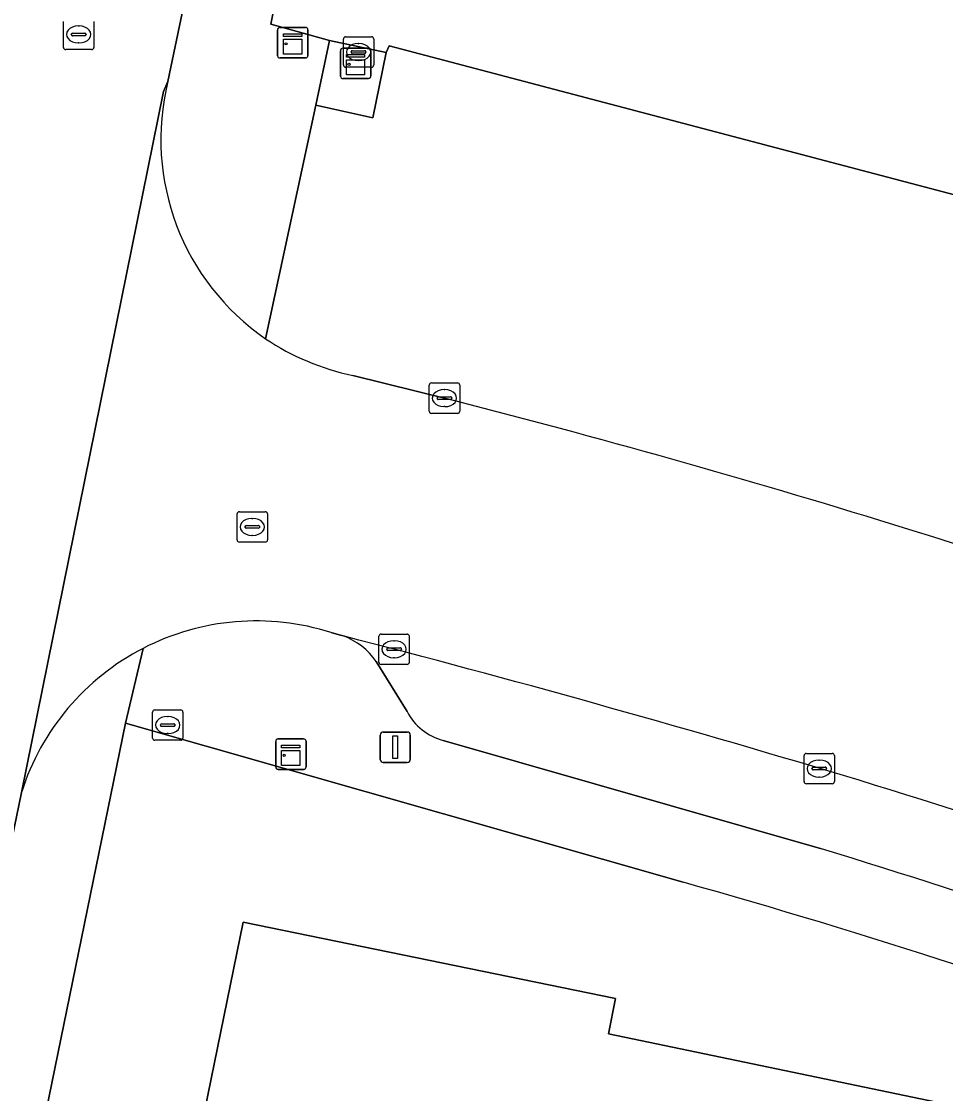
# Model space of a CAD drawing. Extents: x 157692 to 159674, y 381452 to 383291.
# Drawn here: x 158093.43 to 158123.83, y 381846.27 to 381881.52 of the extents above; entities that cross this region are included whole.
import ezdxf

# ---------------------------------------------------------------- set-up
doc = ezdxf.new("R2010")
doc.units = 0
for name, color, linetype in [('IMGEO_Berm_groen', 7, 'Continuous'), ('IMGEO_Brandkraan', 7, 'Continuous'), ('IMGEO_Erf', 7, 'Continuous'), ('IMGEO_Hek', 7, 'Continuous'), ('IMGEO_Kast', 7, 'Continuous'), ('IMGEO_Kolk', 7, 'Continuous'), ('IMGEO_Lichtmast', 7, 'Continuous'), ('IMGEO_Pand', 7, 'Continuous'), ('IMGEO_Parkeervlak_open', 7, 'Continuous'), ('IMGEO_Rijbaan_lokaal_gesloten', 7, 'Continuous'), ('IMGEO_Rioolput', 7, 'Continuous'), ('IMGEO_Voetpad_open', 7, 'Continuous')]:
    doc.layers.add(name, color=color, linetype=linetype)

msp = doc.modelspace()

# ---------------------------------------------------------------- linework, layer by layer
at = {"layer": 'IMGEO_Berm_groen'}
for points in [[(158125.96, 381875.333), (158105.527, 381880.719), (158105.432, 381880.499), (158104.991, 381878.355), (158103.115, 381878.764), (158101.462, 381871.09)], [(158104.338, 381869.881), (158107.481, 381869.102)]]:
    msp.add_lwpolyline(points, dxfattribs=at)
for centre, radius, start, end in [((158105.983, 381877.821), 8.108, 236.1074, 258.2912), ((158031.345, 381570.921), 307.747, 72.84363, 75.67633), ((158034.958, 381582.775), 295.355, 68.63927, 72.83516)]:
    msp.add_arc(centre, radius, start, end, dxfattribs=at)
at = {"layer": 'IMGEO_Brandkraan'}
for p, q in [((158104.024, 381880.088), (158104.024, 381880.94)), ((158104.099, 381881.014), (158104.951, 381881.014)), ((158104.512, 381880.794), (158104.537, 381880.794)), ((158105.025, 381880.94), (158105.025, 381880.088)), ((158104.283, 381880.508), (158104.283, 381880.52)), ((158104.721, 381880.471), (158104.323, 381880.471)), ((158104.326, 381880.557), (158104.724, 381880.557)), ((158104.767, 381880.52), (158104.767, 381880.508)), ((158104.951, 381880.014), (158104.099, 381880.014)), ((158104.535, 381880.234), (158104.51, 381880.234)), ((158097.822, 381858.889), (158098.674, 381858.889)), ((158097.747, 381857.963), (158097.747, 381858.815)), ((158098.235, 381858.669), (158098.26, 381858.669)), ((158098.748, 381858.815), (158098.748, 381857.963)), ((158098.006, 381858.383), (158098.006, 381858.395)), ((158098.444, 381858.346), (158098.046, 381858.346)), ((158098.049, 381858.432), (158098.447, 381858.432)), ((158098.49, 381858.395), (158098.49, 381858.383)), ((158098.674, 381857.889), (158097.822, 381857.889)), ((158098.258, 381858.109), (158098.233, 381858.109))]:
    msp.add_line(p, q, dxfattribs=at)
for points in [[(158104.024, 381880.088), (158104.024, 381880.94)], [(158104.099, 381881.014), (158104.951, 381881.014)], [(158105.025, 381880.94), (158105.025, 381880.088)], [(158104.951, 381880.014), (158104.099, 381880.014)], [(158097.822, 381858.889), (158098.674, 381858.889)], [(158097.747, 381857.963), (158097.747, 381858.815)], [(158098.748, 381858.815), (158098.748, 381857.963)], [(158098.674, 381857.889), (158097.822, 381857.889)]]:
    msp.add_lwpolyline(points, dxfattribs=at)
for centre, radius, start, end in [((158104.101, 381880.938), 0.0765, 91.552, 178.448), ((158104.101, 381880.938), 0.0765, 91.552, 178.448), ((158104.949, 381880.938), 0.0765, 1.552, 88.448), ((158104.949, 381880.938), 0.0765, 1.552, 88.448), ((158104.323, 381880.517), 0.0403, 85.8775, 175.7526), ((158104.32, 381880.507), 0.0366, 178.938, 274.7102), ((158104.724, 381880.514), 0.043, 264.8664, 352.4533), ((158104.728, 381880.519), 0.0386, 1.7309, 96.639), ((158104.101, 381880.09), 0.0765, 181.552, 268.448), ((158104.101, 381880.09), 0.0765, 181.552, 268.448), ((158104.949, 381880.09), 0.0765, 271.552, 358.448), ((158104.949, 381880.09), 0.0765, 271.552, 358.448), ((158097.824, 381858.813), 0.0765, 91.552, 178.448), ((158097.824, 381858.813), 0.0765, 91.552, 178.448), ((158098.672, 381858.813), 0.0765, 1.552, 88.448), ((158098.672, 381858.813), 0.0765, 1.552, 88.448), ((158098.046, 381858.392), 0.0403, 85.8775, 175.7526), ((158098.043, 381858.382), 0.0366, 178.938, 274.7102), ((158098.447, 381858.389), 0.043, 264.8664, 352.4533), ((158098.451, 381858.394), 0.0386, 1.7309, 96.639), ((158097.824, 381857.965), 0.0765, 181.552, 268.448), ((158097.824, 381857.965), 0.0765, 181.552, 268.448), ((158098.672, 381857.965), 0.0765, 271.552, 358.448), ((158098.672, 381857.965), 0.0765, 271.552, 358.448)]:
    msp.add_arc(centre, radius, start, end, dxfattribs=at)
for centre, major_axis, ratio, start_param, end_param in [((158104.511, 381880.514), (-0.387, 0.002), 0.722429, 4.712389, 7.853982), ((158104.536, 381880.514), (-0.39, 0.002), 0.717154, 1.570796, 4.712389), ((158098.234, 381858.389), (-0.387, 0.002), 0.722429, 4.712389, 7.853982), ((158098.259, 381858.389), (-0.39, 0.002), 0.717154, 1.570796, 4.712389)]:
    msp.add_ellipse(centre, major_axis=major_axis, ratio=ratio, start_param=start_param, end_param=end_param, dxfattribs=at)
at = {"layer": 'IMGEO_Erf'}
for points in [[(158120.644, 381974.489), (158119.054, 381966.712), (158111.645, 381930.552), (158109.555, 381920.351), (158108.214, 381913.847), (158101.637, 381881.433), (158103.57, 381880.897), (158105.432, 381880.499), (158105.527, 381880.719), (158125.96, 381875.333), (158144.779, 381868.849), (158152.635, 381866.121), (158152.79, 381866.076), (158175.894, 381855.545), (158181.715, 381852.892), (158181.907, 381852.815), (158201.637, 381844.863), (158208.362, 381842.809), (158208.31, 381842.627), (158217.316, 381839.906), (158270.263, 381825.792)], [(158115.195, 381853.221), (158096.863, 381858.446), (158090.285, 381826.377)], [(158098.579, 381811.447), (158101.581, 381826.071), (158102.734, 381825.813), (158104.044, 381832.191), (158104.164, 381832.773), (158101.359, 381833.35), (158101.783, 381835.271), (158097.517, 381836.193), (158098.197, 381839.516), (158100.733, 381851.905), (158112.978, 381849.405), (158112.74, 381848.239), (158123.532, 381845.992), (158122.559, 381841.327), (158130.579, 381839.658), (158131.276, 381843.007), (158136.07, 381841.995), (158140.855, 381840.985), (158140.175, 381837.654), (158151.738, 381835.295), (158150.734, 381830.397), (158145.367, 381804.226)]]:
    msp.add_lwpolyline(points, dxfattribs=at)
msp.add_arc((158054.025, 381634.974), 226.658, 69.58203, 74.34294, dxfattribs=at)
at = {"layer": 'IMGEO_Hek'}
msp.add_lwpolyline([(158105.432, 381880.499), (158105.527, 381880.719), (158125.96, 381875.333), (158144.779, 381868.849)], dxfattribs=at)
at = {"layer": 'IMGEO_Kast'}
for p, q in [((158101.858, 381880.394), (158101.858, 381881.235)), ((158101.858, 381881.235), (158101.858, 381880.394)), ((158101.933, 381881.319), (158102.774, 381881.319)), ((158102.774, 381881.319), (158101.933, 381881.319)), ((158102.858, 381881.244), (158102.858, 381880.403)), ((158102.858, 381880.403), (158102.858, 381881.244)), ((158103.929, 381879.717), (158103.929, 381880.558)), ((158103.929, 381880.558), (158103.929, 381879.717)), ((158104.004, 381880.642), (158104.845, 381880.642)), ((158104.845, 381880.642), (158104.004, 381880.642)), ((158104.929, 381880.567), (158104.929, 381879.726)), ((158104.929, 381879.726), (158104.929, 381880.567)), ((158102.783, 381880.319), (158101.942, 381880.319)), ((158101.942, 381880.319), (158102.783, 381880.319)), ((158104.854, 381879.642), (158104.013, 381879.642)), ((158104.013, 381879.642), (158104.854, 381879.642)), ((158101.797, 381857.008), (158101.797, 381857.849)), ((158101.797, 381857.849), (158101.797, 381857.008)), ((158101.872, 381857.933), (158102.713, 381857.933)), ((158102.713, 381857.933), (158101.872, 381857.933)), ((158102.797, 381857.858), (158102.797, 381857.017)), ((158102.797, 381857.017), (158102.797, 381857.858)), ((158102.722, 381856.933), (158101.881, 381856.933)), ((158101.881, 381856.933), (158102.722, 381856.933))]:
    msp.add_line(p, q, dxfattribs=at)
for points in [[(158102.053, 381881.109), (158102.653, 381881.109), (158102.653, 381881.024), (158102.053, 381881.024), (158102.053, 381881.109)], [(158102.053, 381880.934), (158102.653, 381880.934), (158102.653, 381880.445), (158102.053, 381880.445), (158102.053, 381880.934)], [(158104.124, 381880.432), (158104.724, 381880.432), (158104.724, 381880.347), (158104.124, 381880.347), (158104.124, 381880.432)], [(158104.124, 381880.257), (158104.724, 381880.257), (158104.724, 381879.768), (158104.124, 381879.768), (158104.124, 381880.257)], [(158101.992, 381857.723), (158102.592, 381857.723), (158102.592, 381857.638), (158101.992, 381857.638), (158101.992, 381857.723)], [(158101.992, 381857.548), (158102.592, 381857.548), (158102.592, 381857.059), (158101.992, 381857.059), (158101.992, 381857.548)]]:
    msp.add_lwpolyline(points, dxfattribs=at)
for centre in [(158102.137, 381880.783), (158104.208, 381880.106), (158102.076, 381857.397)]:
    msp.add_circle(centre, 0.0377, dxfattribs=at)
for centre, start, end in [((158101.936, 381881.241), 92.4484, 184.2845), ((158101.936, 381881.241), 92.4484, 184.2845), ((158102.78, 381881.241), 2.4484, 94.2845), ((158102.78, 381881.241), 2.4484, 94.2845), ((158101.936, 381880.397), 182.4484, 274.2845), ((158101.936, 381880.397), 182.4484, 274.2845), ((158102.78, 381880.397), 272.4484, 4.2845), ((158102.78, 381880.397), 272.4484, 4.2845), ((158104.007, 381880.564), 92.4484, 184.2845), ((158104.007, 381880.564), 92.4484, 184.2845), ((158104.851, 381880.564), 2.4484, 94.2845), ((158104.851, 381880.564), 2.4484, 94.2845), ((158104.007, 381879.72), 182.4484, 274.2845), ((158104.007, 381879.72), 182.4484, 274.2845), ((158104.851, 381879.72), 272.4484, 4.2845), ((158104.851, 381879.72), 272.4484, 4.2845), ((158101.875, 381857.855), 92.4484, 184.2845), ((158101.875, 381857.855), 92.4484, 184.2845), ((158102.719, 381857.855), 2.4484, 94.2845), ((158102.719, 381857.855), 2.4484, 94.2845), ((158101.875, 381857.011), 182.4484, 274.2845), ((158101.875, 381857.011), 182.4484, 274.2845), ((158102.719, 381857.011), 272.4484, 4.2845), ((158102.719, 381857.011), 272.4484, 4.2845)]:
    msp.add_arc(centre, 0.0779, start, end, dxfattribs=at)
at = {"layer": 'IMGEO_Kolk'}
for p, q in [((158106.848, 381868.71), (158106.848, 381869.562)), ((158106.923, 381869.636), (158107.775, 381869.636)), ((158107.849, 381869.562), (158107.849, 381868.71)), ((158107.107, 381869.13), (158107.107, 381869.142)), ((158107.545, 381869.093), (158107.147, 381869.093)), ((158107.15, 381869.179), (158107.548, 381869.179)), ((158107.336, 381869.416), (158107.361, 381869.416)), ((158107.591, 381869.142), (158107.591, 381869.13)), ((158107.359, 381868.856), (158107.334, 381868.856)), ((158107.775, 381868.636), (158106.923, 381868.636)), ((158105.267, 381861.381), (158106.119, 381861.381)), ((158105.192, 381860.455), (158105.192, 381861.307)), ((158105.68, 381861.161), (158105.705, 381861.161)), ((158106.193, 381861.307), (158106.193, 381860.455)), ((158105.451, 381860.875), (158105.451, 381860.887)), ((158105.889, 381860.838), (158105.491, 381860.838)), ((158105.494, 381860.924), (158105.892, 381860.924)), ((158105.935, 381860.887), (158105.935, 381860.875)), ((158106.119, 381860.381), (158105.267, 381860.381)), ((158105.703, 381860.601), (158105.678, 381860.601)), ((158119.251, 381857.458), (158120.103, 381857.458)), ((158119.176, 381856.532), (158119.176, 381857.384)), ((158119.664, 381857.238), (158119.689, 381857.238)), ((158120.177, 381857.384), (158120.177, 381856.532)), ((158119.435, 381856.952), (158119.435, 381856.964)), ((158119.873, 381856.915), (158119.475, 381856.915)), ((158119.478, 381857.001), (158119.876, 381857.001)), ((158119.919, 381856.964), (158119.919, 381856.952)), ((158120.103, 381856.458), (158119.251, 381856.458)), ((158119.687, 381856.678), (158119.662, 381856.678))]:
    msp.add_line(p, q, dxfattribs=at)
for points in [[(158106.848, 381868.71), (158106.848, 381869.562)], [(158106.923, 381869.636), (158107.775, 381869.636)], [(158107.849, 381869.562), (158107.849, 381868.71)], [(158107.775, 381868.636), (158106.923, 381868.636)], [(158105.267, 381861.381), (158106.119, 381861.381)], [(158105.192, 381860.455), (158105.192, 381861.307)], [(158106.193, 381861.307), (158106.193, 381860.455)], [(158106.119, 381860.381), (158105.267, 381860.381)], [(158119.251, 381857.458), (158120.103, 381857.458)], [(158119.176, 381856.532), (158119.176, 381857.384)], [(158120.177, 381857.384), (158120.177, 381856.532)], [(158120.103, 381856.458), (158119.251, 381856.458)]]:
    msp.add_lwpolyline(points, dxfattribs=at)
for centre, radius, start, end in [((158106.925, 381869.56), 0.0765, 91.552, 178.448), ((158106.925, 381869.56), 0.0765, 91.552, 178.448), ((158107.773, 381869.56), 0.0765, 1.552, 88.448), ((158107.773, 381869.56), 0.0765, 1.552, 88.448), ((158107.147, 381869.139), 0.0403, 85.8775, 175.7526), ((158107.144, 381869.129), 0.0366, 178.938, 274.7102), ((158107.548, 381869.136), 0.043, 264.8664, 352.4533), ((158107.552, 381869.141), 0.0386, 1.7309, 96.639), ((158106.925, 381868.712), 0.0765, 181.552, 268.448), ((158106.925, 381868.712), 0.0765, 181.552, 268.448), ((158107.773, 381868.712), 0.0765, 271.552, 358.448), ((158107.773, 381868.712), 0.0765, 271.552, 358.448), ((158105.269, 381861.305), 0.0765, 91.552, 178.448), ((158105.269, 381861.305), 0.0765, 91.552, 178.448), ((158106.117, 381861.305), 0.0765, 1.552, 88.448), ((158106.117, 381861.305), 0.0765, 1.552, 88.448), ((158105.491, 381860.884), 0.0403, 85.8775, 175.7526), ((158105.488, 381860.874), 0.0366, 178.938, 274.7102), ((158105.892, 381860.881), 0.043, 264.8664, 352.4533), ((158105.896, 381860.886), 0.0386, 1.7309, 96.639), ((158105.269, 381860.457), 0.0765, 181.552, 268.448), ((158105.269, 381860.457), 0.0765, 181.552, 268.448), ((158106.117, 381860.457), 0.0765, 271.552, 358.448), ((158106.117, 381860.457), 0.0765, 271.552, 358.448), ((158119.253, 381857.382), 0.0765, 91.552, 178.448), ((158119.253, 381857.382), 0.0765, 91.552, 178.448), ((158120.101, 381857.382), 0.0765, 1.552, 88.448), ((158120.101, 381857.382), 0.0765, 1.552, 88.448), ((158119.475, 381856.961), 0.0403, 85.8775, 175.7526), ((158119.472, 381856.951), 0.0366, 178.938, 274.7102), ((158119.876, 381856.958), 0.043, 264.8664, 352.4533), ((158119.88, 381856.963), 0.0386, 1.7309, 96.639), ((158119.253, 381856.534), 0.0765, 181.552, 268.448), ((158119.253, 381856.534), 0.0765, 181.552, 268.448), ((158120.101, 381856.534), 0.0765, 271.552, 358.448), ((158120.101, 381856.534), 0.0765, 271.552, 358.448)]:
    msp.add_arc(centre, radius, start, end, dxfattribs=at)
for centre, major_axis, ratio, start_param, end_param in [((158107.335, 381869.136), (-0.387, 0.002), 0.722429, 4.712389, 7.853982), ((158107.36, 381869.136), (-0.39, 0.002), 0.717154, 1.570796, 4.712389), ((158105.679, 381860.881), (-0.387, 0.002), 0.722429, 4.712389, 7.853982), ((158105.704, 381860.881), (-0.39, 0.002), 0.717154, 1.570796, 4.712389), ((158119.663, 381856.958), (-0.387, 0.002), 0.722429, 4.712389, 7.853982), ((158119.688, 381856.958), (-0.39, 0.002), 0.717154, 1.570796, 4.712389)]:
    msp.add_ellipse(centre, major_axis=major_axis, ratio=ratio, start_param=start_param, end_param=end_param, dxfattribs=at)
at = {"layer": 'IMGEO_Lichtmast'}
for p, q in [((158105.334, 381858.159), (158106.124, 381858.159)), ((158106.124, 381858.159), (158105.334, 381858.159)), ((158105.234, 381857.259), (158105.234, 381858.059)), ((158105.234, 381858.059), (158105.234, 381857.259)), ((158106.224, 381858.059), (158106.224, 381857.259)), ((158106.224, 381857.259), (158106.224, 381858.059)), ((158106.124, 381857.159), (158105.334, 381857.159)), ((158105.334, 381857.159), (158106.124, 381857.159))]:
    msp.add_line(p, q, dxfattribs=at)
msp.add_lwpolyline([(158105.654, 381858.034), (158105.804, 381858.034), (158105.804, 381857.284), (158105.654, 381857.284), (158105.654, 381858.034)], dxfattribs=at)
for centre, start, end in [((158105.334, 381858.059), 90, 180), ((158105.334, 381858.059), 90, 180), ((158106.124, 381858.059), 0, 90), ((158106.124, 381858.059), 360, 90), ((158105.334, 381857.259), 180, 270), ((158105.334, 381857.259), 180, 270), ((158106.124, 381857.259), 270, 0), ((158106.124, 381857.259), 270, 0)]:
    msp.add_arc(centre, 0.1, start, end, dxfattribs=at)
at = {"layer": 'IMGEO_Pand'}
msp.add_lwpolyline([(158145.367, 381804.226), (158150.734, 381830.397), (158151.738, 381835.295), (158140.175, 381837.654), (158140.855, 381840.985), (158136.07, 381841.995), (158131.276, 381843.007), (158130.579, 381839.658), (158122.559, 381841.327), (158123.532, 381845.992), (158112.74, 381848.239), (158112.978, 381849.405), (158100.733, 381851.905), (158098.197, 381839.516), (158097.517, 381836.193), (158101.783, 381835.271), (158101.359, 381833.35), (158104.164, 381832.773), (158104.044, 381832.191), (158102.734, 381825.813), (158101.581, 381826.071), (158098.579, 381811.447)], dxfattribs=at)
at = {"layer": 'IMGEO_Parkeervlak_open'}
for points in [[(158105.104, 381860.473), (158106.117, 381858.832)], [(158107.306, 381857.884), (158119.745, 381854.323)]]:
    msp.add_lwpolyline(points, dxfattribs=at)
for centre, radius, start, end in [((157995.02, 381438.686), 436.461, 73.29584, 75.53852), ((158103.269, 381859.234), 2.214, 34.028, 70.2513), ((158107.79, 381859.71), 1.889, 207.7009, 255.1678), ((158042.286, 381599.33), 269.011, 69.45154, 73.10364), ((158040.633, 381595.569), 270.578, 69.40662, 72.99933)]:
    msp.add_arc(centre, radius, start, end, dxfattribs=at)
at = {"layer": 'IMGEO_Rijbaan_lokaal_gesloten'}
for points in [[(158087.271, 381826.269), (158093.435, 381856.17), (158098.112, 381879.211), (158098.248, 381879.541), (158098.778, 381882.055), (158099.323, 381884.642), (158103.401, 381904.728), (158105.353, 381914.424), (158106.687, 381920.975), (158107.903, 381926.804), (158112.225, 381947.864), (158116.023, 381966.537)], [(158098.248, 381879.541), (158098.112, 381879.211), (158093.435, 381856.17)], [(158107.481, 381869.102), (158104.338, 381869.881)], [(158103.62, 381861.429), (158103.888, 381861.351), (158104.017, 381861.318)]]:
    msp.add_lwpolyline(points, dxfattribs=at)
for centre, radius, start, end in [((158105.981, 381877.645), 7.962, 166.2246, 235.42), ((158105.983, 381877.821), 8.108, 236.1074, 258.2912), ((158031.345, 381570.921), 307.747, 72.84363, 75.67633), ((158034.958, 381582.775), 295.355, 68.63927, 72.83516), ((158101.156, 381853.709), 8.103, 72.3016, 117.3147), ((157995.02, 381438.686), 436.461, 73.29584, 75.53852), ((158101.153, 381853.711), 8.101, 117.299, 162.3259), ((158042.286, 381599.33), 269.011, 69.45154, 73.10364)]:
    msp.add_arc(centre, radius, start, end, dxfattribs=at)
at = {"layer": 'IMGEO_Rioolput'}
for p, q in [((158094.817, 381880.667), (158094.817, 381881.519)), ((158095.818, 381881.519), (158095.818, 381880.667)), ((158095.076, 381881.087), (158095.076, 381881.099)), ((158095.119, 381881.136), (158095.517, 381881.136)), ((158095.305, 381881.373), (158095.33, 381881.373)), ((158095.56, 381881.099), (158095.56, 381881.087)), ((158095.514, 381881.05), (158095.116, 381881.05)), ((158095.328, 381880.813), (158095.303, 381880.813)), ((158095.744, 381880.593), (158094.892, 381880.593)), ((158100.529, 381864.476), (158100.529, 381865.328)), ((158100.604, 381865.402), (158101.456, 381865.402)), ((158101.53, 381865.328), (158101.53, 381864.476)), ((158100.788, 381864.896), (158100.788, 381864.908)), ((158101.226, 381864.859), (158100.828, 381864.859)), ((158100.831, 381864.945), (158101.229, 381864.945)), ((158101.017, 381865.182), (158101.042, 381865.182)), ((158101.272, 381864.908), (158101.272, 381864.896)), ((158101.04, 381864.622), (158101.015, 381864.622)), ((158101.456, 381864.402), (158100.604, 381864.402))]:
    msp.add_line(p, q, dxfattribs=at)
for points in [[(158094.817, 381880.667), (158094.817, 381881.519)], [(158095.818, 381881.519), (158095.818, 381880.667)], [(158095.744, 381880.593), (158094.892, 381880.593)], [(158100.529, 381864.476), (158100.529, 381865.328)], [(158100.604, 381865.402), (158101.456, 381865.402)], [(158101.53, 381865.328), (158101.53, 381864.476)], [(158101.456, 381864.402), (158100.604, 381864.402)]]:
    msp.add_lwpolyline(points, dxfattribs=at)
for centre, radius, start, end in [((158095.116, 381881.096), 0.0403, 85.8775, 175.7526), ((158095.113, 381881.086), 0.0366, 178.938, 274.7102), ((158095.517, 381881.093), 0.043, 264.8664, 352.4533), ((158095.521, 381881.098), 0.0386, 1.7309, 96.639), ((158094.894, 381880.669), 0.0765, 181.552, 268.448), ((158094.894, 381880.669), 0.0765, 181.552, 268.448), ((158095.742, 381880.669), 0.0765, 271.552, 358.448), ((158095.742, 381880.669), 0.0765, 271.552, 358.448), ((158100.606, 381865.326), 0.0765, 91.552, 178.448), ((158100.606, 381865.326), 0.0765, 91.552, 178.448), ((158101.454, 381865.326), 0.0765, 1.552, 88.448), ((158101.454, 381865.326), 0.0765, 1.552, 88.448), ((158100.828, 381864.905), 0.0403, 85.8775, 175.7526), ((158100.825, 381864.895), 0.0366, 178.938, 274.7102), ((158101.229, 381864.902), 0.043, 264.8664, 352.4533), ((158101.233, 381864.907), 0.0386, 1.7309, 96.639), ((158100.606, 381864.478), 0.0765, 181.552, 268.448), ((158100.606, 381864.478), 0.0765, 181.552, 268.448), ((158101.454, 381864.478), 0.0765, 271.552, 358.448), ((158101.454, 381864.478), 0.0765, 271.552, 358.448)]:
    msp.add_arc(centre, radius, start, end, dxfattribs=at)
for centre, major_axis, ratio, start_param, end_param in [((158095.304, 381881.093), (-0.387, 0.002), 0.722429, 4.712389, 7.853982), ((158095.329, 381881.093), (-0.39, 0.002), 0.717154, 1.570796, 4.712389), ((158101.016, 381864.902), (-0.387, 0.002), 0.722429, 4.712389, 7.853982), ((158101.041, 381864.902), (-0.39, 0.002), 0.717154, 1.570796, 4.712389)]:
    msp.add_ellipse(centre, major_axis=major_axis, ratio=ratio, start_param=start_param, end_param=end_param, dxfattribs=at)
at = {"layer": 'IMGEO_Voetpad_open'}
for points in [[(158101.462, 381871.09), (158103.115, 381878.764), (158103.57, 381880.897), (158101.637, 381881.433), (158108.214, 381913.847), (158105.353, 381914.424), (158103.401, 381904.728), (158099.323, 381884.642), (158098.778, 381882.055), (158098.248, 381879.541)], [(158104.017, 381861.318), (158103.888, 381861.351), (158103.62, 381861.429)], [(158096.863, 381858.446), (158097.438, 381860.909)], [(158097.438, 381860.909), (158096.863, 381858.446), (158115.195, 381853.221)], [(158106.117, 381858.832), (158105.104, 381860.473)], [(158090.285, 381826.377), (158096.863, 381858.446)], [(158119.745, 381854.323), (158107.306, 381857.884)], [(158093.435, 381856.17), (158087.271, 381826.269)]]:
    msp.add_lwpolyline(points, dxfattribs=at)
msp.add_lwpolyline([(158105.432, 381880.499), (158103.57, 381880.897), (158103.115, 381878.764), (158104.991, 381878.355)], close=True, dxfattribs=at)
for centre, radius, start, end in [((158105.981, 381877.645), 7.962, 166.2246, 235.42), ((158101.156, 381853.709), 8.103, 72.3016, 117.3147), ((158103.269, 381859.234), 2.214, 34.028, 70.2513), ((158101.153, 381853.711), 8.101, 117.299, 162.3259), ((158107.79, 381859.71), 1.889, 207.7009, 255.1678), ((158040.633, 381595.569), 270.578, 69.40662, 72.99933), ((158054.025, 381634.974), 226.658, 69.58203, 74.34294)]:
    msp.add_arc(centre, radius, start, end, dxfattribs=at)

doc.saveas('drawing.dxf')
